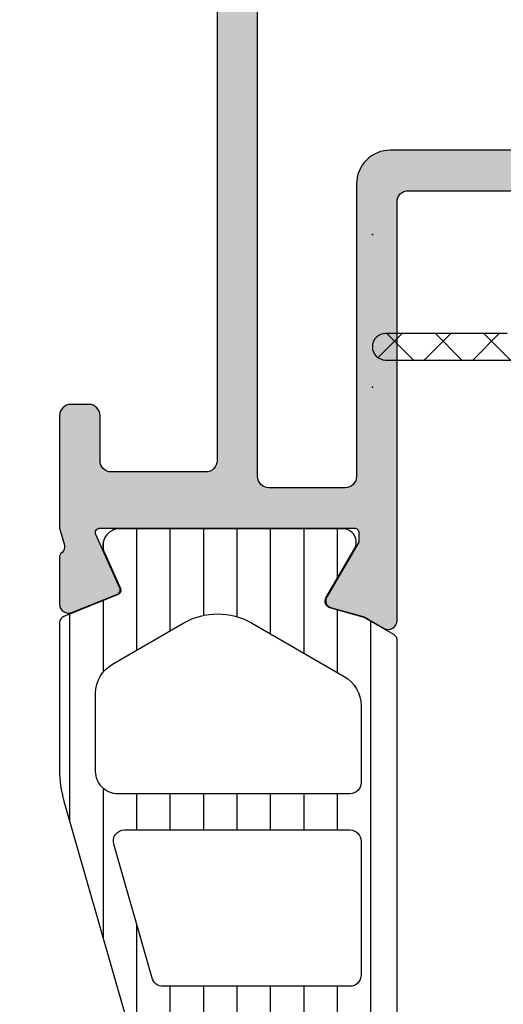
# Model space of a CAD drawing. Header units: millimetres. Extents: x 247761 to 294611, y 172579 to 236863.
# Tile 258 of 596: x 274294 to 274316, y 174659 to 174703. Entities that reach past the tile are written whole.
import ezdxf

# ---------------------------------------------------------------- set-up
doc = ezdxf.new("R2010")
doc.units = ezdxf.units.MM
doc.layers.add('FASÁDA DETAILNÍ', color=4, linetype='Continuous')
doc.layers.add('NOVA', color=240, linetype='Continuous')

# ---------------------------------------------------------------- blocks, each defined once
blk = doc.blocks.new('A$C69D17D4D')
at = {"layer": 'FASÁDA DETAILNÍ'}
h = blk.add_hatch(color=256, dxfattribs=at)
edge = h.paths.add_edge_path(flags=16)
edge.add_ellipse((-339.2001719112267, 1338.481925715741), major_axis=(-0.4999740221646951, 0), ratio=1, start_angle=-90.00297707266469, end_angle=0.0029770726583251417, ccw=False)
edge.add_line((-339.2001459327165, 1338.981899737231), (-321.2001459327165, 1338.981899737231))
edge.add_ellipse((-321.2001199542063, 1338.481925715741), major_axis=(-0.4999740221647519, 0), ratio=1, start_angle=179.9970229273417, end_angle=270.00297707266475, ccw=False)
edge.add_line((-320.7001459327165, 1338.481899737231), (-320.7001459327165, 1325.981899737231))
edge.add_ellipse((-321.2001677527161, 1325.981921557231), major_axis=(-0.5000218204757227, 0), ratio=1, start_angle=90.00250027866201, end_angle=179.9974997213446, ccw=False)
edge.add_line((-321.2001459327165, 1325.481899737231), (-333.8031969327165, 1325.481899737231))
edge.add_ellipse((-333.8031980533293, 1323.981900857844), major_axis=(-1.499998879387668, 0), ratio=1, start_angle=-90.00004280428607, end_angle=4.280428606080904e-05)
edge.add_line((-335.3031969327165, 1323.981899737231), (-335.3031969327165, 1310.981911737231))
edge.add_ellipse((-335.8031965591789, 1310.981911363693), major_axis=(-0.4999996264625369, 0), ratio=1, start_angle=89.99995719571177, end_angle=180.0000428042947, ccw=False)
edge.add_line((-335.8031969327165, 1310.481911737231), (-339.2001459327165, 1310.481911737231))
edge.add_ellipse((-339.2001463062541, 1310.981911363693), major_axis=(-0.49999962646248, 0), ratio=1, start_angle=-4.280429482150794e-05, end_angle=90.00004280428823, ccw=False)
edge.add_line((-339.7001459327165, 1310.981911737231), (-339.7001459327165, 1338.481899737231))
edge = h.paths.add_edge_path()
edge.add_line((-368.5001409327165, 1339.681911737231), (-368.5001409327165, 1336.681911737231))
edge.add_line((-368.5001409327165, 1336.681911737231), (-366.5001409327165, 1336.681911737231))
edge.add_arc((-366.5001149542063, 1337.181885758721), 0.4999740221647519, 269.9970229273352, 360.0029770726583)
edge.add_line((-366.0001409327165, 1337.181911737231), (-366.0001409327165, 1337.681911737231))
edge.add_line((-366.0001409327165, 1337.681911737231), (-367.0001409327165, 1337.681911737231))
edge.add_line((-367.0001409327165, 1337.681911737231), (-367.0001409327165, 1338.681911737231))
edge.add_arc((-366.0000768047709, 1338.681847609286), 1.000064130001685, 90.00367402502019, 179.9963259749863, ccw=False)
edge.add_line((-366.0001409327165, 1339.681911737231), (-362.0001409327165, 1339.681911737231))
edge.add_arc((-362.0001709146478, 1338.6818817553), 1.000029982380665, 0.0017177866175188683, 89.99828221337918, ccw=False)
edge.add_line((-361.0001409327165, 1338.681911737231), (-361.0001409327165, 1337.681911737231))
edge.add_line((-361.0001409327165, 1337.681911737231), (-362.0001409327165, 1337.681911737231))
edge.add_line((-362.0001409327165, 1337.681911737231), (-362.0001409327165, 1337.181911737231))
edge.add_arc((-361.500135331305, 1337.181917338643), 0.5000056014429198, 180.0006418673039, 269.9993581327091)
edge.add_line((-361.5001409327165, 1336.681911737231), (-358.7001379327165, 1336.681911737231))
edge.add_arc((-358.7001379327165, 1337.181911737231), 0.5, 270, 450)
edge.add_line((-358.7001379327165, 1337.681911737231), (-359.0001409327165, 1337.681911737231))
edge.add_arc((-359.0001302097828, 1338.181922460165), 0.5000107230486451, 180.0012287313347, 269.99877126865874, ccw=False)
edge.add_line((-359.5001409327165, 1338.181911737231), (-359.5001409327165, 1338.681911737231))
edge.add_arc((-359.000073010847, 1338.681843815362), 0.5000679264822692, 90.00778221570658, 179.9922177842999, ccw=False)
edge.add_line((-359.0001409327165, 1339.181911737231), (-347.7001459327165, 1339.181911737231))
edge.add_arc((-347.7001677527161, 1338.681889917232), 0.5000218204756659, 0.0025002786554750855, 89.99749972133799, ccw=False)
edge.add_line((-347.2001459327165, 1338.681911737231), (-347.2001459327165, 1338.181911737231))
edge.add_arc((-347.7000832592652, 1338.18184906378), 0.499937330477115, -90.0071827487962, 0.007182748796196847, ccw=False)
edge.add_line((-347.7001459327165, 1337.681911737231), (-348.0001489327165, 1337.681911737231))
edge.add_arc((-348.0000861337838, 1337.181848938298), 0.5000628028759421, 90.0071953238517, 179.9928046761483)
edge.add_line((-348.5001489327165, 1337.181911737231), (-348.5001489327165, 1332.681911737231))
edge.add_arc((-348.000143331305, 1332.681917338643), 0.5000056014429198, 180.0006418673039, 269.9993581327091)
edge.add_line((-348.0001489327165, 1332.181911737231), (-347.2001459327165, 1332.181911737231))
edge.add_arc((-347.2001199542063, 1332.681885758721), 0.4999740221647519, 269.9970229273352, 360.0029770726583)
edge.add_line((-346.7001459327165, 1332.681911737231), (-346.7001459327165, 1334.681911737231))
edge.add_arc((-346.200078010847, 1334.681843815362), 0.5000679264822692, 90.00778221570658, 179.9922177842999, ccw=False)
edge.add_line((-346.2001459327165, 1335.181911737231), (-345.7001459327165, 1335.181911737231))
edge.add_arc((-345.7000832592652, 1335.68184906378), 0.499937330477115, 269.9928172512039, 360.0071827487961)
edge.add_line((-345.2001459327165, 1335.681911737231), (-345.2001459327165, 1338.681911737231))
edge.add_arc((-344.7000908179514, 1338.681856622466), 0.5000551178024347, 90.00631499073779, 179.9936850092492, ccw=False)
edge.add_line((-344.7001459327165, 1339.181911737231), (-343.0001489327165, 1339.181911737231))
edge.add_arc((-343.0001170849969, 1337.681943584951), 1.499968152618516, -0.0012165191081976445, 90.0012165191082, ccw=False)
edge.add_line((-341.5001489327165, 1337.681911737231), (-341.5001489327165, 1311.681911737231))
edge.add_arc((-342.0001280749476, 1311.681890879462), 0.4999791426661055, -90.0023902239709, 0.002390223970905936, ccw=False)
edge.add_line((-342.0001489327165, 1311.181911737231), (-346.2001459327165, 1311.181911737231))
edge.add_arc((-346.200140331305, 1311.681917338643), 0.5000056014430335, 180.0006418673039, 269.9993581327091, ccw=False)
edge.add_line((-346.7001459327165, 1311.681911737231), (-346.7001459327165, 1313.681911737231))
edge.add_arc((-347.2001677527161, 1313.681889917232), 0.5000218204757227, 0.002500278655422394, 89.99749972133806)
edge.add_line((-347.2001459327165, 1314.181911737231), (-348.0001489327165, 1314.181911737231))
edge.add_arc((-348.0000963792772, 1313.681859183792), 0.5000525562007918, 90.006021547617, 179.993978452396)
edge.add_line((-348.5001489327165, 1313.681911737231), (-348.5001489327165, 1308.681910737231))
edge.add_line((-348.5001489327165, 1308.681910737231), (-348.2828279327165, 1307.924021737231))
edge.add_arc((-348.5712063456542, 1307.84133042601), 0.2999999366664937, -52.095185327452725, 16.000024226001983, ccw=False)
edge.add_arc((-348.2025957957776, 1307.367910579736), 0.3000001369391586, 127.9047180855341, 179.9999699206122)
edge.add_line((-348.5025959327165, 1307.367910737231), (-348.5025939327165, 1305.303763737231))
edge.add_arc((-348.1025945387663, 1305.303763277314), 0.3999993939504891, 179.9999341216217, 291.9737695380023)
edge.add_line((-347.9529219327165, 1304.932821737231), (-345.9296929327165, 1305.749182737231))
edge.add_arc((-346.0045295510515, 1305.934652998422), 0.1999993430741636, 291.9739078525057, 384.1410923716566)
edge.add_line((-345.8220219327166, 1306.016449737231), (-346.8903419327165, 1308.400134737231))
edge.add_arc((-346.7078338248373, 1308.481931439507), 0.1999997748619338, 89.18009939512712, 204.1410254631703, ccw=False)
edge.add_line((-346.7049719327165, 1308.681910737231), (-335.4008919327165, 1308.681911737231))
edge.add_arc((-335.3924602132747, 1308.490497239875), 0.1916001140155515, -1.0444500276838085, 92.52222189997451, ccw=False)
edge.add_line((-335.2008919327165, 1308.487004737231), (-335.2008919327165, 1308.066420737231))
edge.add_line((-335.2008919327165, 1308.066420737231), (-336.6326269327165, 1305.600808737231))
edge.add_arc((-336.3732899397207, 1305.449997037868), 0.2999997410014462, 149.8208038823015, 254.0000282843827)
edge.add_line((-336.4559809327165, 1305.161618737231), (-334.9638199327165, 1304.733747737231))
edge.add_line((-334.9638199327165, 1304.733747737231), (-334.1005449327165, 1304.235335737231))
edge.add_arc((-333.9005449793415, 1304.581745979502), 0.4000000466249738, 240.0000115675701, 359.9999652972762)
edge.add_line((-333.5005449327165, 1304.581745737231), (-333.5008919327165, 1308.689676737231))
edge.add_line((-333.5008919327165, 1308.689676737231), (-333.5031969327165, 1323.181733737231))
edge.add_arc((-333.0031970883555, 1323.181911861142), 0.4999998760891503, 89.99998216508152, 180.0204115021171, ccw=False)
edge.add_line((-333.0031969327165, 1323.681911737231), (-327.6001549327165, 1323.681911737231))
edge.add_arc((-327.6001545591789, 1323.181912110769), 0.49999962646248, -4.28042947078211e-05, 90.00004280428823, ccw=False)
edge.add_line((-327.1001549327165, 1323.181911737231), (-327.1001549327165, 1320.681911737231))
edge.add_arc((-326.6001553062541, 1320.681911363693), 0.4999996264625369, 179.9999571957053, 270.0000428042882)
edge.add_line((-326.6001549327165, 1320.181911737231), (-325.3001519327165, 1320.181911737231))
edge.add_arc((-325.3001310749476, 1320.681890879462), 0.4999791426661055, 269.9976097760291, 360.002390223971)
edge.add_line((-324.8001519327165, 1320.681911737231), (-324.8001519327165, 1321.181911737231))
edge.add_line((-324.8001519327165, 1321.181911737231), (-325.8001519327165, 1321.181911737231))
edge.add_line((-325.8001519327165, 1321.181911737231), (-325.8001519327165, 1322.681911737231))
edge.add_arc((-324.8001202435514, 1322.681880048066), 1.000031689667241, 90.00181559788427, 179.998184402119, ccw=False)
edge.add_line((-324.8001519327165, 1323.681911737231), (-320.8001519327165, 1323.681911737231))
edge.add_arc((-320.800221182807, 1322.681842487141), 1.00006925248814, 0.003967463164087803, 89.99603253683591, ccw=False)
edge.add_line((-319.8001519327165, 1322.681911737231), (-319.8001519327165, 1321.181911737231))
edge.add_line((-319.8001519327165, 1321.181911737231), (-320.8001519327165, 1321.181911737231))
edge.add_line((-320.8001519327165, 1321.181911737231), (-320.8001519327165, 1320.681911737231))
edge.add_arc((-320.3001779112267, 1320.681885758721), 0.4999740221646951, 179.9970229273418, 270.0029770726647)
edge.add_line((-320.3001519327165, 1320.181911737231), (-319.0001489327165, 1320.181911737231))
edge.add_arc((-319.0001545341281, 1320.681917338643), 0.5000056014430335, 270.0006418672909, 359.9993581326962)
edge.add_line((-318.5001489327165, 1320.681911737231), (-318.5001489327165, 1339.681911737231))
edge.add_arc((-320.0001196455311, 1339.681941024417), 1.499970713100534, 359.9988812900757, 450.00111870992)
edge.add_line((-320.0001489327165, 1341.181911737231), (-367.0001409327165, 1341.181911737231))
edge.add_arc((-367.0000805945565, 1339.681851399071), 1.500060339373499, 90.00230465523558, 179.9976953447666)
h = blk.add_hatch(dxfattribs=at)
h.set_pattern_fill('ANSI37', color=256, scale=0.48, angle=90, style=0)
h.set_pattern_definition([(135, (0, 0), (-1.077630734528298, -1.077630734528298), []), (225, (0, 0), (1.077630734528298, -1.077630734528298), [])])
edge = h.paths.add_edge_path()
edge.add_line((-325.7143073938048, 1315.852523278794), (-325.4870484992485, 1315.245465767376))
edge.add_arc((-325.1102123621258, 1315.345940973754), 0.3900009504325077, 194.9293687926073, 345.070631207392)
edge.add_line((-324.733376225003, 1315.245465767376), (-324.5061173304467, 1315.852523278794))
edge.add_arc((-324.1102123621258, 1315.745939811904), 0.4100009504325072, 375.06763367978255, 524.9323663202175, ccw=False)
edge.add_line((-323.7143073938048, 1315.852523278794), (-323.4870484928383, 1315.245465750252))
edge.add_arc((-323.1102123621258, 1315.345939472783), 0.390000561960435, 194.9291583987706, 345.0708416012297)
edge.add_line((-322.7333762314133, 1315.245465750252), (-322.5061173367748, 1315.85252326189))
edge.add_arc((-322.1102123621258, 1315.745941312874), 0.4100005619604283, 375.06742474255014, 524.9325713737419, ccw=False)
edge.add_line((-321.7143073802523, 1315.852523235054), (-321.4870523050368, 1315.245465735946))
edge.add_arc((-321.1101696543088, 1315.345952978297), 0.3900489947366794, 194.9293168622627, 359.9999999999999)
edge.add_line((-320.7201206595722, 1315.345952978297), (-320.7201206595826, 1315.745942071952))
edge.add_arc((-320.310120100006, 1315.745942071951), 0.4100005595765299, 400.3199356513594, 539.9999999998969, ccw=False)
edge.add_arc((-317.7178338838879, 1317.945911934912), 2.989972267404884, 220.3199378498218, 270.0013304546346)
edge.add_line((-317.7177644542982, 1314.955939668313), (-315.0459728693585, 1314.955940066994))
edge.add_arc((-315.045415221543, 1315.345940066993), 0.3900003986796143, 269.9180747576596, 305.6405699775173)
edge.add_line((-314.8181625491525, 1315.02899127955), (-315.076453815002, 1315.158642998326))
edge.add_arc((-315.9691955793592, 1313.380128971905), 1.990000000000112, 423.3452087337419, 450.6188691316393)
edge.add_arc((-316.0340424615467, 1319.38351156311), 4.013732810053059, 229.3588191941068, 270.618869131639, ccw=False)
edge.add_line((-318.6482659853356, 1316.337877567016), (-319.6744973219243, 1317.218744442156))
edge.add_arc((-319.9909953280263, 1316.850016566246), 0.4859333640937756, 409.3588191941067, 449.9999999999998)
edge.add_line((-319.9909953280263, 1317.33594993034), (-320.9885927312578, 1317.33594993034))
edge.add_arc((-320.9885927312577, 1316.84594993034), 0.4900000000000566, 450.0000000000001, 510.0000000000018)
edge.add_line((-321.4129451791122, 1317.09094993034), (-321.52841523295, 1316.89094993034))
edge.add_arc((-321.9700881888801, 1317.14594993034), 0.5099999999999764, 269.9999999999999, 330.0000000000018, ccw=False)
edge.add_line((-321.9700881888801, 1316.63594993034), (-324.2070980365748, 1316.63594993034))
edge.add_arc((-324.2070980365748, 1317.14594993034), 0.5100000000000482, 210.000000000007, 269.9999999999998, ccw=False)
edge.add_line((-324.6487709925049, 1316.89094993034), (-324.7642410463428, 1317.09094993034))
edge.add_arc((-325.1885934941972, 1316.84594993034), 0.4899999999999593, 390.000000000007, 449.9999999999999)
edge.add_line((-325.1885934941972, 1317.33594993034), (-326.5885912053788, 1317.33594993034))
edge.add_arc((-326.5885912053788, 1317.84594993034), 0.509999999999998, 179.9999999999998, 270, ccw=False)
edge.add_line((-327.0985912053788, 1317.84594993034), (-327.0985912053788, 1318.435950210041))
edge.add_line((-327.0985912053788, 1318.435950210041), (-327.8102127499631, 1318.43594925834))
edge.add_arc((-327.8102123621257, 1318.14594925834), 0.2900000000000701, 450.0000766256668, 540.0000000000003)
edge.add_line((-328.1002123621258, 1318.14594925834), (-328.1002123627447, 1317.845964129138))
edge.add_arc((-328.6100343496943, 1317.845782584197), 0.5098220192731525, 269.97571351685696, 360.0204027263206, ccw=False)
edge.add_line((-328.6102504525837, 1317.335960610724), (-334.0102134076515, 1317.335930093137))
edge.add_arc((-334.0102100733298, 1316.745931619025), 0.5899984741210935, 450.0003238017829, 630.0000000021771)
edge.add_line((-334.0102100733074, 1316.155933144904), (-328.1048018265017, 1316.155933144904))
edge.add_line((-328.1048018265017, 1316.155933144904), (-327.4480982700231, 1315.151178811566))
edge.add_arc((-327.1102105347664, 1315.345939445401), 0.3899997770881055, 209.9594211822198, 345.0702409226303)
edge.add_line((-326.7333762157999, 1315.245461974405), (-326.5061173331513, 1315.852523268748))
edge.add_arc((-326.1102123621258, 1315.745939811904), 0.4100009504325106, 375.0676336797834, 524.9323677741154, ccw=False)
h = blk.add_hatch(dxfattribs=at)
h.set_pattern_fill('ANSI37', color=256, scale=0.48, angle=90, style=0)
h.set_pattern_definition([(135, (-363.5001209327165, 1281.181939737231), (-1.077630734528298, -1.077630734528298), []), (225, (-363.5001209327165, 1281.181939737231), (1.077630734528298, -1.077630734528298), [])])
edge = h.paths.add_edge_path(flags=16)
edge.add_line((-364.1644149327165, 1277.780662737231), (-365.5572689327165, 1277.880406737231))
edge.add_arc((-365.6001264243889, 1277.281939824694), 0.5999995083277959, 85.90391948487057, 180.0000083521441)
edge.add_arc((-365.600126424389, 1277.281939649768), 0.5999995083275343, 179.9999916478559, 274.0960805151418)
edge.add_line((-365.5572689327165, 1276.683472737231), (-364.1644149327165, 1276.783216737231))
edge.add_arc((-364.2001294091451, 1277.281939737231), 0.5000001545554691, 274.0960644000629, 445.903935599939)
edge = h.paths.add_edge_path(flags=16)
edge.add_arc((-361.0001213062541, 1275.681943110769), 0.49999962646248, 89.99995719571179, 180.0000428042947)
edge.add_line((-361.5001209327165, 1275.681942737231), (-361.5001209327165, 1272.088257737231))
edge.add_arc((-361.0001205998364, 1272.088257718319), 0.5000003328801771, 179.9999978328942, 293.2180266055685)
edge.add_line((-360.8030049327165, 1271.628751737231), (-354.4719029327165, 1274.344629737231))
edge.add_arc((-354.6690188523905, 1274.804135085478), 0.4999998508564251, 293.2180817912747, 362.5001106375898)
edge.add_line((-354.1694949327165, 1274.825945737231), (-354.2078209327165, 1275.703752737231))
edge.add_arc((-354.7073445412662, 1275.681943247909), 0.4999994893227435, 2.499979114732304, 90.0000448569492)
edge.add_line((-354.7073449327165, 1276.181942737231), (-361.0001209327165, 1276.181942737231))
edge = h.paths.add_edge_path(flags=16)
edge.add_line((-355.5919589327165, 1301.235861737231), (-364.4888119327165, 1305.384531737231))
edge.add_arc((-364.7001210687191, 1304.931377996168), 0.4999998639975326, 64.99999208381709, 180.0000296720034)
edge.add_line((-365.2001209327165, 1304.931377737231), (-365.2001209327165, 1295.581942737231))
edge.add_arc((-364.7001213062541, 1295.581942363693), 0.4999996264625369, 179.9999571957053, 270.0000428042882)
edge.add_line((-364.7001209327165, 1295.081942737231), (-355.5761979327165, 1295.081942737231))
edge.add_arc((-355.5761980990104, 1295.581942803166), 0.5000000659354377, 270.0000190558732, 362.5000272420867)
edge.add_line((-355.0766739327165, 1295.603752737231), (-355.3037439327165, 1300.804516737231))
edge.add_arc((-355.8032693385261, 1300.782707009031), 0.500001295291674, 2.499997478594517, 64.99990801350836)
edge = h.paths.add_edge_path(flags=16)
edge.add_arc((-364.7001213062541, 1292.381943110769), 0.49999962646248, 89.99995719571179, 180.0000428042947)
edge.add_line((-365.2001209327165, 1292.381942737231), (-365.2001209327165, 1285.181942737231))
edge.add_arc((-364.7001213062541, 1285.181942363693), 0.4999996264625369, 179.9999571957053, 270.0000428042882)
edge.add_line((-364.7001209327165, 1284.681942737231), (-363.5001209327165, 1284.681942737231))
edge.add_arc((-363.5001194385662, 1282.681944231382), 1.999998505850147, -4.280428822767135e-05, 90.00004280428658, ccw=False)
edge.add_line((-361.5001209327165, 1282.681942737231), (-361.5001209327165, 1278.881942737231))
edge.add_arc((-361.0001213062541, 1278.881942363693), 0.4999996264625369, 179.9999571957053, 270.0000428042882)
edge.add_line((-361.0001209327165, 1278.381942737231), (-354.8470599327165, 1278.381942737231))
edge.add_arc((-354.8470600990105, 1278.881942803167), 0.500000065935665, 270.0000190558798, 362.5000272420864)
edge.add_line((-354.3475359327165, 1278.903752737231), (-354.5876709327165, 1284.403752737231))
edge.add_arc((-355.0871945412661, 1284.381943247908), 0.4999994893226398, 2.499979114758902, 90.00004485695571)
edge.add_line((-355.0871949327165, 1284.881942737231), (-360.4001209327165, 1284.881942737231))
edge.add_arc((-360.4001209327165, 1285.981942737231), 1.099999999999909, 90, 270, ccw=False)
edge.add_line((-360.4001209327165, 1287.081942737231), (-355.2269099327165, 1287.081942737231))
edge.add_arc((-355.2269100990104, 1287.581942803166), 0.5000000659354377, 270.0000190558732, 362.5000272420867)
edge.add_line((-354.7273859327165, 1287.603752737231), (-354.9369589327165, 1292.403752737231))
edge.add_arc((-355.4364825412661, 1292.381943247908), 0.4999994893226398, 2.499979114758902, 90.00004485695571)
edge.add_line((-355.4364829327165, 1292.881942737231), (-364.7001209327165, 1292.881942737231))
edge = h.paths.add_edge_path()
edge.add_line((-363.3136639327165, 1307.594995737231), (-354.5257979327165, 1303.497146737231))
edge.add_ellipse((-355.7936554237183, 1300.778221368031), major_axis=(-3.000002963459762, 0), ratio=1, start_angle=182.5000588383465, end_angle=244.99996937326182, ccw=False)
edge.add_line((-352.7965079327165, 1300.909082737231), (-352.7681739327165, 1300.260132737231))
edge.add_ellipse((-352.2686503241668, 1300.281942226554), major_axis=(-0.4999994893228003, 0), ratio=1, start_angle=2.499979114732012, end_angle=90.00004485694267)
edge.add_line((-352.2686499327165, 1299.781942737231), (-351.3001209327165, 1299.781942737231))
edge.add_ellipse((-351.3001208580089, 1299.681942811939), major_axis=(-0.09999992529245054, 0), ratio=1, start_angle=179.9999571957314, end_angle=270.0000428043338, ccw=False)
edge.add_line((-351.2001209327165, 1299.681942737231), (-351.2001209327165, 1299.081942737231))
edge.add_ellipse((-351.3001208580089, 1299.081942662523), major_axis=(-0.09999992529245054, 0), ratio=1, start_angle=89.99995719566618, end_angle=180.0000428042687, ccw=False)
edge.add_line((-351.3001209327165, 1298.981942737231), (-352.2031589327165, 1298.981942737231))
edge.add_ellipse((-352.2031587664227, 1298.481942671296), major_axis=(-0.5000000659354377, 0), ratio=1, start_angle=-89.99998094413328, end_angle=2.500027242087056)
edge.add_line((-352.7026829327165, 1298.460132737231), (-352.3088449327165, 1289.559838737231))
edge.add_ellipse((-351.8093336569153, 1289.581942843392), major_axis=(-0.5000001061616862, 0), ratio=1, start_angle=2.533769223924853, end_angle=90.00008298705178)
edge.add_line((-351.8093329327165, 1289.081942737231), (-351.2001209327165, 1289.081942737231))
edge.add_ellipse((-351.2001208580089, 1288.981942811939), major_axis=(-0.09999992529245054, 0), ratio=1, start_angle=179.9999571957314, end_angle=270.0000428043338, ccw=False)
edge.add_line((-351.1001209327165, 1288.981942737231), (-351.1001209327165, 1288.381942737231))
edge.add_ellipse((-351.2001208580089, 1288.381942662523), major_axis=(-0.0999999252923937, 0), ratio=1, start_angle=89.99995719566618, end_angle=180.0000428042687, ccw=False)
edge.add_line((-351.2001209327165, 1288.281942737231), (-351.7296829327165, 1288.281942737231))
edge.add_ellipse((-351.729683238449, 1287.7819422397), major_axis=(-0.500000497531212, 0), ratio=1, start_angle=-90.00003503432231, end_angle=2.533697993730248)
edge.add_line((-352.2291949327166, 1287.759838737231), (-351.7185389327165, 1276.219613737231))
edge.add_ellipse((-351.2190143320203, 1276.241423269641), major_axis=(-0.5000004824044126, 0), ratio=1, start_angle=2.499979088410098, end_angle=93.21705730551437)
edge.add_line((-351.1909549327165, 1275.742210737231), (-346.0572119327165, 1276.030773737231))
edge.add_ellipse((-346.1727673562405, 1276.441191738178), major_axis=(-0.4263754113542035, 0), ratio=1, start_angle=105.724854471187, end_angle=249.2410276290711)
edge.add_line((-346.0216439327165, 1276.839886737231), (-346.2542469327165, 1276.838646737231))
edge.add_line((-346.2542469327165, 1276.838646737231), (-348.1368259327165, 1276.540508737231))
edge.add_line((-348.1368259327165, 1276.540508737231), (-350.9861109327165, 1276.940934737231))
edge.add_ellipse((-350.9443603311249, 1277.238015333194), major_axis=(-0.2999999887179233, 0), ratio=1, start_angle=-34.59774638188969, end_angle=82.00025595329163, ccw=False)
edge.add_ellipse((-348.7217892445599, 1275.704901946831), major_axis=(-3.000047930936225, 0), ratio=1, start_angle=251.9915754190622, end_angle=325.4023587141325, ccw=False)
edge.add_line((-347.7943039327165, 1278.557980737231), (-345.5394129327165, 1277.924404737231))
edge.add_ellipse((-345.7003424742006, 1277.1491922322), major_axis=(-0.7917403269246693, 0), ratio=1, start_angle=186.7983462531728, end_angle=258.2723102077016, ccw=False)
edge.add_line((-344.9141689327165, 1277.242914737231), (-344.9129479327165, 1276.184704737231))
edge.add_ellipse((-346.09203415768, 1276.313828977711), major_axis=(-1.186135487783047, 0), ratio=1, start_angle=108.65557644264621, end_angle=173.750321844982, ccw=False)
edge.add_line((-345.7126149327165, 1275.190014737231), (-348.9539549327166, 1274.095681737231))
edge.add_line((-348.9539549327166, 1274.095681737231), (-357.0037499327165, 1271.205903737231))
edge.add_line((-357.0037499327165, 1271.205903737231), (-366.9016269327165, 1266.873094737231))
edge.add_ellipse((-367.0998969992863, 1267.332103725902), major_axis=(-0.500000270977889, 0), ratio=1, start_angle=0.0665763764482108, end_angle=113.36204948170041, ccw=False)
edge.add_line((-367.5998969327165, 1267.331522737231), (-367.6005319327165, 1267.878223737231))
edge.add_ellipse((-367.1005318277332, 1267.878804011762), major_axis=(-0.5000004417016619, 0), ratio=1, start_angle=-66.0791754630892, end_angle=0.0664945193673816, ccw=False)
edge.add_line((-367.3032689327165, 1268.335857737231), (-364.0992659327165, 1269.737613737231))
edge.add_ellipse((-364.5001202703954, 1270.653754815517), major_axis=(-0.9999993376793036, 0), ratio=1, start_angle=113.6316147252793, end_angle=180.0000528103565)
edge.add_line((-363.5001209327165, 1270.653755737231), (-363.5001209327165, 1275.881697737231))
edge.add_line((-363.5001209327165, 1275.881697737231), (-365.2995999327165, 1275.881706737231))
edge.add_line((-365.2995999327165, 1275.881706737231), (-365.4375419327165, 1275.366905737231))
edge.add_ellipse((-365.7146959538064, 1275.481670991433), major_axis=(-0.2999756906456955, 0), ratio=1, start_angle=67.49643330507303, end_angle=157.5062997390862, ccw=False)
edge.add_line((-365.8295089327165, 1275.204536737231), (-367.0996359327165, 1276.053703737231))
edge.add_ellipse((-366.5999151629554, 1276.91956792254), major_axis=(-0.9997207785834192, 0), ratio=1, start_angle=-0.007611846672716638, end_angle=60.00923930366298, ccw=False)
edge.add_line((-367.5996359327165, 1276.919700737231), (-367.5996049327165, 1277.644061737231))
edge.add_ellipse((-366.5998671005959, 1277.643853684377), major_axis=(-0.9997378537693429, 0), ratio=1, start_angle=299.9913249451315, end_angle=359.98807632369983, ccw=False)
edge.add_line((-367.0996049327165, 1278.509727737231), (-365.8295089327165, 1279.358894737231))
edge.add_ellipse((-365.7146970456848, 1279.081747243), major_axis=(-0.2999875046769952, 0), ratio=1, start_angle=202.4986038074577, end_angle=292.5024061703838, ccw=False)
edge.add_line((-365.4375419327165, 1279.196540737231), (-365.2995699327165, 1278.681724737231))
edge.add_line((-365.2995699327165, 1278.681724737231), (-363.5001209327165, 1278.681716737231))
edge.add_line((-363.5001209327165, 1278.681716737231), (-363.5001209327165, 1281.881943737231))
edge.add_ellipse((-363.8001207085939, 1281.881943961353), major_axis=(-0.2999997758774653, 0), ratio=1, start_angle=179.9999571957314, end_angle=270.0000428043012)
edge.add_line((-363.8001209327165, 1282.181943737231), (-367.1001169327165, 1282.181943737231))
edge.add_ellipse((-367.1001173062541, 1282.681943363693), major_axis=(-0.49999962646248, 0), ratio=1, start_angle=-4.280429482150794e-05, end_angle=90.00004280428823, ccw=False)
edge.add_line((-367.6001169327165, 1282.681943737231), (-367.6001169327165, 1309.579565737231))
edge.add_line((-367.6001169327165, 1309.579565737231), (-366.0497249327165, 1310.474683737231))
edge.add_ellipse((-365.7997248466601, 1310.041671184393), major_axis=(-0.4999999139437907, 0), ratio=1, start_angle=180.0000633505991, end_angle=300.0000170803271, ccw=False)
edge.add_line((-365.2997249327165, 1310.041671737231), (-363.6023539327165, 1310.041671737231))
edge.add_line((-363.6023539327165, 1310.041671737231), (-363.6023539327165, 1308.048149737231))
edge.add_ellipse((-363.1023536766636, 1308.04814938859), major_axis=(-0.500000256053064, 0), ratio=1, start_angle=-3.995126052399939e-05, end_angle=64.9998714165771)
h = blk.add_hatch(dxfattribs=at)
h.set_pattern_fill('ANSI37', color=256, scale=0.48, angle=90, style=0)
h.set_pattern_definition([(135, (-363.500120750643, 1281.181939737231), (-1.077630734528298, -1.077630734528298), []), (225, (-363.500120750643, 1281.181939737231), (1.077630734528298, -1.077630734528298), [])])
edge = h.paths.add_edge_path(flags=16)
edge.add_line((-364.1644147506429, 1277.780662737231), (-365.5572687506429, 1277.880406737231))
edge.add_arc((-365.6001262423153, 1277.281939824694), 0.5999995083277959, 85.90391948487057, 180.0000083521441)
edge.add_arc((-365.6001262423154, 1277.281939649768), 0.5999995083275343, 179.9999916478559, 274.0960805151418)
edge.add_line((-365.5572687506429, 1276.683472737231), (-364.1644147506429, 1276.783216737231))
edge.add_arc((-364.2001292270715, 1277.281939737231), 0.5000001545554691, 274.0960644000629, 445.903935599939)
edge = h.paths.add_edge_path(flags=16)
edge.add_arc((-361.0001211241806, 1275.681943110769), 0.49999962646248, 89.99995719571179, 180.0000428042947)
edge.add_line((-361.500120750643, 1275.681942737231), (-361.500120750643, 1272.088257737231))
edge.add_arc((-361.0001204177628, 1272.088257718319), 0.5000003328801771, 179.9999978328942, 293.2180266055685)
edge.add_line((-360.803004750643, 1271.628751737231), (-354.471902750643, 1274.344629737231))
edge.add_arc((-354.669018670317, 1274.804135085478), 0.4999998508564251, 293.2180817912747, 362.5001106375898)
edge.add_line((-354.169494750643, 1274.825945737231), (-354.207820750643, 1275.703752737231))
edge.add_arc((-354.7073443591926, 1275.681943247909), 0.4999994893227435, 2.499979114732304, 90.0000448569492)
edge.add_line((-354.707344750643, 1276.181942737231), (-361.000120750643, 1276.181942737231))
edge = h.paths.add_edge_path(flags=16)
edge.add_line((-355.591958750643, 1301.235861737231), (-364.488811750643, 1305.384531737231))
edge.add_arc((-364.7001208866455, 1304.931377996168), 0.4999998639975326, 64.99999208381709, 180.0000296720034)
edge.add_line((-365.200120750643, 1304.931377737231), (-365.200120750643, 1295.581942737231))
edge.add_arc((-364.7001211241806, 1295.581942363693), 0.4999996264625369, 179.9999571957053, 270.0000428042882)
edge.add_line((-364.700120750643, 1295.081942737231), (-355.576197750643, 1295.081942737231))
edge.add_arc((-355.5761979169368, 1295.581942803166), 0.5000000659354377, 270.0000190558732, 362.5000272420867)
edge.add_line((-355.076673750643, 1295.603752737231), (-355.303743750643, 1300.804516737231))
edge.add_arc((-355.8032691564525, 1300.782707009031), 0.500001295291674, 2.499997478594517, 64.99990801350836)
edge = h.paths.add_edge_path(flags=16)
edge.add_arc((-364.7001211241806, 1292.381943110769), 0.49999962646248, 89.99995719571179, 180.0000428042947)
edge.add_line((-365.200120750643, 1292.381942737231), (-365.200120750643, 1285.181942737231))
edge.add_arc((-364.7001211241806, 1285.181942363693), 0.4999996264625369, 179.9999571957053, 270.0000428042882)
edge.add_line((-364.700120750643, 1284.681942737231), (-363.500120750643, 1284.681942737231))
edge.add_arc((-363.5001192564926, 1282.681944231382), 1.999998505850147, -4.280428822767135e-05, 90.00004280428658, ccw=False)
edge.add_line((-361.500120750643, 1282.681942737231), (-361.500120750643, 1278.881942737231))
edge.add_arc((-361.0001211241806, 1278.881942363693), 0.4999996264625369, 179.9999571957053, 270.0000428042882)
edge.add_line((-361.000120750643, 1278.381942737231), (-354.847059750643, 1278.381942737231))
edge.add_arc((-354.8470599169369, 1278.881942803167), 0.500000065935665, 270.0000190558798, 362.5000272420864)
edge.add_line((-354.347535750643, 1278.903752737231), (-354.587670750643, 1284.403752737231))
edge.add_arc((-355.0871943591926, 1284.381943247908), 0.4999994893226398, 2.499979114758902, 90.00004485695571)
edge.add_line((-355.0871947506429, 1284.881942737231), (-360.4001207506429, 1284.881942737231))
edge.add_arc((-360.4001207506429, 1285.981942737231), 1.099999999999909, 90, 270, ccw=False)
edge.add_line((-360.4001207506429, 1287.081942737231), (-355.226909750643, 1287.081942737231))
edge.add_arc((-355.2269099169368, 1287.581942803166), 0.5000000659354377, 270.0000190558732, 362.5000272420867)
edge.add_line((-354.727385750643, 1287.603752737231), (-354.936958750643, 1292.403752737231))
edge.add_arc((-355.4364823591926, 1292.381943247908), 0.4999994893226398, 2.499979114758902, 90.00004485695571)
edge.add_line((-355.4364827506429, 1292.881942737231), (-364.700120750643, 1292.881942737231))
edge = h.paths.add_edge_path()
edge.add_line((-363.3136637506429, 1307.594995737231), (-354.5257977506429, 1303.497146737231))
edge.add_ellipse((-355.7936552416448, 1300.778221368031), major_axis=(-3.000002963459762, 0), ratio=1, start_angle=182.5000588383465, end_angle=244.99996937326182, ccw=False)
edge.add_line((-352.7965077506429, 1300.909082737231), (-352.768173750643, 1300.260132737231))
edge.add_ellipse((-352.2686501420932, 1300.281942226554), major_axis=(-0.4999994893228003, 0), ratio=1, start_angle=2.499979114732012, end_angle=90.00004485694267)
edge.add_line((-352.268649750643, 1299.781942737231), (-351.300120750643, 1299.781942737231))
edge.add_ellipse((-351.3001206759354, 1299.681942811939), major_axis=(-0.09999992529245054, 0), ratio=1, start_angle=179.9999571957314, end_angle=270.0000428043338, ccw=False)
edge.add_line((-351.200120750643, 1299.681942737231), (-351.200120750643, 1299.081942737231))
edge.add_ellipse((-351.3001206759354, 1299.081942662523), major_axis=(-0.09999992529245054, 0), ratio=1, start_angle=89.99995719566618, end_angle=180.0000428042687, ccw=False)
edge.add_line((-351.300120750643, 1298.981942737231), (-352.203158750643, 1298.981942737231))
edge.add_ellipse((-352.2031585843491, 1298.481942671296), major_axis=(-0.5000000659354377, 0), ratio=1, start_angle=-89.99998094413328, end_angle=2.500027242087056)
edge.add_line((-352.702682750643, 1298.460132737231), (-352.3088447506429, 1289.559838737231))
edge.add_ellipse((-351.8093334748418, 1289.581942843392), major_axis=(-0.5000001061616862, 0), ratio=1, start_angle=2.533769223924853, end_angle=90.00008298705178)
edge.add_line((-351.809332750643, 1289.081942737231), (-351.200120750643, 1289.081942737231))
edge.add_ellipse((-351.2001206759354, 1288.981942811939), major_axis=(-0.09999992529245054, 0), ratio=1, start_angle=179.9999571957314, end_angle=270.0000428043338, ccw=False)
edge.add_line((-351.100120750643, 1288.981942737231), (-351.100120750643, 1288.381942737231))
edge.add_ellipse((-351.2001206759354, 1288.381942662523), major_axis=(-0.0999999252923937, 0), ratio=1, start_angle=89.99995719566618, end_angle=180.0000428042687, ccw=False)
edge.add_line((-351.200120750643, 1288.281942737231), (-351.729682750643, 1288.281942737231))
edge.add_ellipse((-351.7296830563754, 1287.7819422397), major_axis=(-0.500000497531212, 0), ratio=1, start_angle=-90.00003503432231, end_angle=2.533697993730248)
edge.add_line((-352.229194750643, 1287.759838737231), (-351.7185387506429, 1276.219613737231))
edge.add_ellipse((-351.2190141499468, 1276.241423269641), major_axis=(-0.5000004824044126, 0), ratio=1, start_angle=2.499979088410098, end_angle=93.21705730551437)
edge.add_line((-351.190954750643, 1275.742210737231), (-346.057211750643, 1276.030773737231))
edge.add_ellipse((-346.1727671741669, 1276.441191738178), major_axis=(-0.4263754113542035, 0), ratio=1, start_angle=105.724854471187, end_angle=249.2410276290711)
edge.add_line((-346.021643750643, 1276.839886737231), (-346.2542467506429, 1276.838646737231))
edge.add_line((-346.2542467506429, 1276.838646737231), (-348.136825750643, 1276.540508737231))
edge.add_line((-348.136825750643, 1276.540508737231), (-350.986110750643, 1276.940934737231))
edge.add_ellipse((-350.9443601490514, 1277.238015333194), major_axis=(-0.2999999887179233, 0), ratio=1, start_angle=-34.59774638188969, end_angle=82.00025595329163, ccw=False)
edge.add_ellipse((-348.7217890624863, 1275.704901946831), major_axis=(-3.000047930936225, 0), ratio=1, start_angle=251.9915754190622, end_angle=325.4023587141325, ccw=False)
edge.add_line((-347.7943037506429, 1278.557980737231), (-345.539412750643, 1277.924404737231))
edge.add_ellipse((-345.700342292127, 1277.1491922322), major_axis=(-0.7917403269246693, 0), ratio=1, start_angle=186.7983462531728, end_angle=258.2723102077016, ccw=False)
edge.add_line((-344.9141687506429, 1277.242914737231), (-344.912947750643, 1276.184704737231))
edge.add_ellipse((-346.0920339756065, 1276.313828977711), major_axis=(-1.186135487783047, 0), ratio=1, start_angle=108.65557644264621, end_angle=173.750321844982, ccw=False)
edge.add_line((-345.712614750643, 1275.190014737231), (-348.953954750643, 1274.095681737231))
edge.add_line((-348.953954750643, 1274.095681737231), (-357.003749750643, 1271.205903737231))
edge.add_line((-357.003749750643, 1271.205903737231), (-366.9016267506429, 1266.873094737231))
edge.add_ellipse((-367.0998968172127, 1267.332103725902), major_axis=(-0.500000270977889, 0), ratio=1, start_angle=0.0665763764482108, end_angle=113.36204948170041, ccw=False)
edge.add_line((-367.599896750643, 1267.331522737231), (-367.600531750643, 1267.878223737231))
edge.add_ellipse((-367.1005316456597, 1267.878804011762), major_axis=(-0.5000004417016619, 0), ratio=1, start_angle=-66.0791754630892, end_angle=0.0664945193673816, ccw=False)
edge.add_line((-367.303268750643, 1268.335857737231), (-364.099265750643, 1269.737613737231))
edge.add_ellipse((-364.5001200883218, 1270.653754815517), major_axis=(-0.9999993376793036, 0), ratio=1, start_angle=113.6316147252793, end_angle=180.0000528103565)
edge.add_line((-363.500120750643, 1270.653755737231), (-363.500120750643, 1275.881697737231))
edge.add_line((-363.500120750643, 1275.881697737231), (-365.299599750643, 1275.881706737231))
edge.add_line((-365.299599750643, 1275.881706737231), (-365.4375417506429, 1275.366905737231))
edge.add_ellipse((-365.7146957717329, 1275.481670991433), major_axis=(-0.2999756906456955, 0), ratio=1, start_angle=67.49643330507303, end_angle=157.5062997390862, ccw=False)
edge.add_line((-365.829508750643, 1275.204536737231), (-367.099635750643, 1276.053703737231))
edge.add_ellipse((-366.5999149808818, 1276.91956792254), major_axis=(-0.9997207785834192, 0), ratio=1, start_angle=-0.007611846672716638, end_angle=60.00923930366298, ccw=False)
edge.add_line((-367.599635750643, 1276.919700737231), (-367.599604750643, 1277.644061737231))
edge.add_ellipse((-366.5998669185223, 1277.643853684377), major_axis=(-0.9997378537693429, 0), ratio=1, start_angle=299.9913249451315, end_angle=359.98807632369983, ccw=False)
edge.add_line((-367.099604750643, 1278.509727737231), (-365.829508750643, 1279.358894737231))
edge.add_ellipse((-365.7146968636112, 1279.081747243), major_axis=(-0.2999875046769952, 0), ratio=1, start_angle=202.4986038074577, end_angle=292.5024061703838, ccw=False)
edge.add_line((-365.4375417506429, 1279.196540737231), (-365.2995697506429, 1278.681724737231))
edge.add_line((-365.2995697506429, 1278.681724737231), (-363.500120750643, 1278.681716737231))
edge.add_line((-363.500120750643, 1278.681716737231), (-363.500120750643, 1281.881943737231))
edge.add_ellipse((-363.8001205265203, 1281.881943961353), major_axis=(-0.2999997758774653, 0), ratio=1, start_angle=179.9999571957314, end_angle=270.0000428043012)
edge.add_line((-363.800120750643, 1282.181943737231), (-367.1001167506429, 1282.181943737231))
edge.add_ellipse((-367.1001171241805, 1282.681943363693), major_axis=(-0.49999962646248, 0), ratio=1, start_angle=-4.280429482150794e-05, end_angle=90.00004280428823, ccw=False)
edge.add_line((-367.6001167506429, 1282.681943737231), (-367.6001167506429, 1309.579565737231))
edge.add_line((-367.6001167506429, 1309.579565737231), (-366.049724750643, 1310.474683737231))
edge.add_ellipse((-365.7997246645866, 1310.041671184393), major_axis=(-0.4999999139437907, 0), ratio=1, start_angle=180.0000633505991, end_angle=300.0000170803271, ccw=False)
edge.add_line((-365.299724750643, 1310.041671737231), (-363.602353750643, 1310.041671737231))
edge.add_line((-363.602353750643, 1310.041671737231), (-363.602353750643, 1308.048149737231))
edge.add_ellipse((-363.10235349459, 1308.04814938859), major_axis=(-0.500000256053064, 0), ratio=1, start_angle=-3.995126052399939e-05, end_angle=64.9998714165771)
h = blk.add_hatch(dxfattribs=at)
h.set_pattern_fill('ANSI31', color=256, scale=0.468, angle=45, style=0)
h.set_pattern_definition([(90, (-333.5001209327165, 1263.181939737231), (-1.4859, 3.33066907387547e-16), [])])
edge = h.paths.add_edge_path(flags=16)
edge.add_line((-335.8482209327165, 1281.270417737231), (-338.0709309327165, 1279.987055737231))
edge.add_ellipse((-339.0708033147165, 1281.718780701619), major_axis=(-1.999654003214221, 0), ratio=1, start_angle=60.00004577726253, end_angle=120.00150144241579, ccw=False)
edge.add_line((-340.0706289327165, 1279.987028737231), (-341.2001469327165, 1280.639156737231))
edge.add_ellipse((-339.7001438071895, 1283.237236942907), major_axis=(-3.00000502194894, 0), ratio=1, start_angle=16.000054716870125, end_angle=59.99998644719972, ccw=False)
edge.add_line((-342.5839329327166, 1282.410320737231), (-343.6365809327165, 1286.081342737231))
edge.add_ellipse((-343.1559499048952, 1286.219161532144), major_axis=(-0.5000002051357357, 0), ratio=1, start_angle=-90.00079895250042, end_angle=16.000007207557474, ccw=False)
edge.add_line((-343.1559429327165, 1286.719161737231), (-335.5981899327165, 1286.719051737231))
edge.add_ellipse((-335.5981997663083, 1286.219051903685), major_axis=(-0.4999998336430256, 0), ratio=1, start_angle=179.9991787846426, end_angle=269.99887315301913, ccw=False)
edge.add_line((-335.0981999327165, 1286.219044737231), (-335.0982559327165, 1282.569395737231))
edge.add_ellipse((-336.5982551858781, 1282.569435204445), major_axis=(-1.499999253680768, 0), ratio=1, start_angle=120.00152725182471, end_angle=179.9984924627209, ccw=False)
edge = h.paths.add_edge_path(flags=16)
edge.add_line((-335.5981719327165, 1288.319053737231), (-343.9015019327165, 1288.319180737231))
edge.add_ellipse((-343.9014936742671, 1288.819181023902), major_axis=(-0.5000002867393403, 0), ratio=1, start_angle=15.99994393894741, end_angle=89.99905365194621, ccw=False)
edge.add_line((-344.3821249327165, 1288.681362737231), (-346.0890519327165, 1294.634124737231))
edge.add_ellipse((-345.6084212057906, 1294.7719437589), major_axis=(-0.4999999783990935, 0), ratio=1, start_angle=-90.0009480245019, end_angle=16.000041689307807, ccw=False)
edge.add_line((-345.6084129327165, 1295.271943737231), (-335.5980589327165, 1295.271773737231))
edge.add_ellipse((-335.5980711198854, 1294.77177355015), major_axis=(-0.5000001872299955, 0), ratio=1, start_angle=179.9991047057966, end_angle=269.99860345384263, ccw=False)
edge.add_line((-335.0980709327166, 1294.771765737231), (-335.0981609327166, 1288.819045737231))
edge.add_ellipse((-335.5981612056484, 1288.819054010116), major_axis=(-0.5000002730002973, 0), ratio=1, start_angle=89.99877076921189, end_angle=179.999051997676, ccw=False)
edge = h.paths.add_edge_path(flags=16)
edge.add_line((-346.1472079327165, 1302.636077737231), (-342.9708179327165, 1304.469966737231))
edge.add_ellipse((-341.4708180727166, 1301.87188698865), major_axis=(-3.000002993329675, 0), ratio=1, start_angle=239.998508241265, end_angle=299.9999639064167, ccw=False)
edge.add_line((-339.9707489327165, 1304.469926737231), (-335.8478659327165, 1302.089431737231))
edge.add_ellipse((-336.5979015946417, 1300.790413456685), major_axis=(-1.500000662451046, 0), ratio=1, start_angle=179.9984828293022, end_angle=239.99844168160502, ccw=False)
edge.add_line((-335.0979009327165, 1300.790373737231), (-335.0979919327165, 1297.371759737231))
edge.add_ellipse((-335.5979914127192, 1297.371773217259), major_axis=(-0.4999994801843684, 0), ratio=1, start_angle=89.99856531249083, end_angle=179.9984553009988, ccw=False)
edge.add_line((-335.5980039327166, 1296.871773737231), (-345.8973189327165, 1296.871954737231))
edge.add_ellipse((-345.8973005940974, 1297.871955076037), major_axis=(-1.000000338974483, 0), ratio=1, start_angle=-0.0015275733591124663, end_angle=89.99894927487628, ccw=False)
edge.add_line((-346.8973009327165, 1297.871981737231), (-346.8972079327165, 1301.337079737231))
edge.add_ellipse((-345.3972077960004, 1301.337039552), major_axis=(-1.500000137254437, 0), ratio=1, start_angle=300.0000030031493, end_angle=359.99846503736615, ccw=False)
edge = h.paths.add_edge_path()
edge.add_line((-348.4970759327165, 1304.483883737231), (-348.4972979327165, 1297.930820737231))
edge.add_arc((-343.4973002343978, 1297.930653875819), 4.999997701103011, 179.998087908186, 196.0000237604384)
edge.add_line((-348.3036059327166, 1296.552465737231), (-344.0349949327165, 1281.666047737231))
edge.add_arc((-344.5156252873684, 1281.528229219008), 0.4999994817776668, -90.00007395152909, 15.999997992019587, ccw=False)
edge.add_line((-344.5156259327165, 1281.028229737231), (-348.3989999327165, 1281.028229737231))
edge.add_arc((-348.3990199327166, 1280.028229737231), 1.0000000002, 89.99885408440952, 269.9988540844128)
edge.add_line((-348.3990399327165, 1279.028229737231), (-343.7007039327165, 1279.028041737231))
edge.add_line((-343.7007039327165, 1279.028041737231), (-343.7007039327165, 1278.871989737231))
edge.add_arc((-343.4007039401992, 1278.871989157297), 0.2999999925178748, 179.9998892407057, 248.0261541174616)
edge.add_line((-343.5129589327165, 1278.593782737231), (-341.1010569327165, 1277.620595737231))
edge.add_arc((-341.1758935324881, 1277.435124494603), 0.2000002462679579, -24.140982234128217, 68.02620228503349, ccw=False)
edge.add_line((-340.9933849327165, 1277.353327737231), (-341.7098849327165, 1275.754642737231))
edge.add_arc((-341.025479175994, 1275.447904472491), 0.7499997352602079, 155.8589415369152, 270.0000185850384)
edge.add_line((-341.0254789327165, 1274.697904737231), (-335.9179299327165, 1274.697904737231))
edge.add_arc((-335.9179300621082, 1275.297904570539), 0.5999998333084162, 270.0000123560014, 390.1429248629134)
edge.add_line((-335.3990649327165, 1275.599199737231), (-336.6602809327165, 1277.771156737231))
edge.add_arc((-336.4008482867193, 1277.921805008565), 0.3000003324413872, 106.0000690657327, 210.1430306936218, ccw=False)
edge.add_line((-336.4835399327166, 1278.210183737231), (-334.9690679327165, 1278.644450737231))
edge.add_line((-334.9690679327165, 1278.644450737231), (-333.6482959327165, 1279.406998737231))
edge.add_arc((-333.798296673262, 1279.666805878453), 0.2999999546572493, 300.0001683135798, 362.4633047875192)
edge.add_line((-333.4985739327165, 1279.679699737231), (-333.4985739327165, 1303.669353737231))
edge.add_arc((-333.7979096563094, 1303.689308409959), 0.3000001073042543, 356.1861237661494, 419.9998522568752)
edge.add_line((-333.6479089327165, 1303.949115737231), (-334.9687149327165, 1304.711683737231))
edge.add_line((-334.9687149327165, 1304.711683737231), (-336.4831859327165, 1305.145950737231))
edge.add_arc((-336.4004947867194, 1305.434329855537), 0.3000005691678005, 149.8570816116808, 254.0000432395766, ccw=False)
edge.add_line((-336.6599279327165, 1305.584977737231), (-335.3987119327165, 1307.756933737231))
edge.add_arc((-335.9175773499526, 1308.058229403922), 0.6000003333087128, 329.8570476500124, 449.9999601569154)
edge.add_line((-335.9175769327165, 1308.658229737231), (-345.8211769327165, 1308.658229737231))
edge.add_arc((-345.821177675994, 1307.908229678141), 0.7500000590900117, 89.99994321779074, 204.1410202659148)
edge.add_line((-346.5055839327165, 1307.601491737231), (-345.7890839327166, 1306.002806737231))
edge.add_arc((-345.971592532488, 1305.921009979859), 0.2000002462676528, -68.02620228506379, 24.140982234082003, ccw=False)
edge.add_line((-345.8967559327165, 1305.735538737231), (-348.3093309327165, 1304.762079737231))
edge.add_arc((-348.1970767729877, 1304.483873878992), 0.2999991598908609, 111.9737385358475, 179.9981172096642)
for points in [[(-341.5001489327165, 1337.681911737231), (-341.5001489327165, 1311.681911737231), (-341.5001489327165, 1311.681911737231, -0.414238), (-342.0001489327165, 1311.181911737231), (-346.2001459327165, 1311.181911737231), (-346.2001459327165, 1311.181911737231, -0.414207), (-346.7001459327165, 1311.681911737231), (-346.7001459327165, 1313.681911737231), (-346.7001459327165, 1313.681911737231, 0.414188), (-347.2001459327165, 1314.181911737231), (-348.0001489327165, 1314.181911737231), (-348.0001489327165, 1314.181911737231, 0.414152), (-348.5001489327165, 1313.681911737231), (-348.5001489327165, 1308.681910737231), (-348.2828279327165, 1307.924021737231), (-348.2828279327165, 1307.924021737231, -0.306185), (-348.3869009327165, 1307.604620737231, 0.231306), (-348.5025959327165, 1307.367910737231), (-348.5025939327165, 1305.303763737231), (-348.5025939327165, 1305.303763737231, 0.531563), (-347.9529219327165, 1304.932821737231), (-345.9296929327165, 1305.749182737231), (-345.9296929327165, 1305.749182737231, 0.425336), (-345.8220219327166, 1306.016449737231), (-346.8903419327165, 1308.400134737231), (-346.8903419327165, 1308.400134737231, -0.548397), (-346.7049719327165, 1308.681910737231), (-335.4008919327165, 1308.681911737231), (-335.4008919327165, 1308.681911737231, -0.432566), (-335.2008919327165, 1308.487004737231), (-335.2008919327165, 1308.066420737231), (-336.6326269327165, 1305.600808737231), (-336.6326269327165, 1305.600808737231, 0.488701), (-336.4559809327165, 1305.161618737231), (-334.9638199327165, 1304.733747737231), (-334.1005449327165, 1304.235335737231), (-334.1005449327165, 1304.235335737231, 0.57735), (-333.5005449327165, 1304.581745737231), (-333.5008919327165, 1308.689676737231), (-333.5031969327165, 1323.181733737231), (-333.5031969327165, 1323.181733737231, -0.414318), (-333.0031969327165, 1323.681911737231), (-327.6001549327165, 1323.681911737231)], [(-333.4985739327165, 1279.679699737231), (-333.4985739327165, 1303.669353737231), (-333.4985739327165, 1303.669353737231, 0.285866), (-333.6479089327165, 1303.949115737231), (-334.9687149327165, 1304.711683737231), (-336.4831859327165, 1305.145950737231), (-336.4831859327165, 1305.145950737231, -0.488505), (-336.6599279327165, 1305.584977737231), (-335.3987119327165, 1307.756933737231), (-335.3987119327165, 1307.756933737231, 0.578182), (-335.9175769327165, 1308.658229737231), (-345.8211769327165, 1308.658229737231), (-345.8211769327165, 1308.658229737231, 0.543753), (-346.5055839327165, 1307.601491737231), (-345.7890839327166, 1306.002806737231), (-345.7890839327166, 1306.002806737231, -0.425336), (-345.8967559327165, 1305.735538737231), (-348.3093309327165, 1304.762079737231), (-348.3093309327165, 1304.762079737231, 0.305847), (-348.4970759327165, 1304.483883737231), (-348.4970759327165, 1304.483883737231), (-348.4972979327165, 1297.930820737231), (-348.4972979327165, 1297.930820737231, 0.0699353), (-348.3036059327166, 1296.552465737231), (-344.0349949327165, 1281.666047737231)]]:
    blk.add_lwpolyline(points, format="xyb", dxfattribs=at)
at = {"layer": 'FASÁDA DETAILNÍ', "extrusion": (0, 0, -1)}
for points in [[(339.7001459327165, 1338.481899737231, 0.414244), (339.2001459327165, 1338.981899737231), (321.2001459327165, 1338.981899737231), (321.2001459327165, 1338.981899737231, 0.414244), (320.7001459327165, 1338.481899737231), (320.7001459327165, 1325.981899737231), (320.7001459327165, 1325.981899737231, 0.414188), (321.2001459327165, 1325.481899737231), (333.8031969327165, 1325.481899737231), (333.8031969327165, 1325.481899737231, -0.414214), (335.3031969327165, 1323.981899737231), (335.3031969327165, 1310.981911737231), (335.3031969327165, 1310.981911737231, 0.414214), (335.8031969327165, 1310.481911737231), (339.2001459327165, 1310.481911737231), (339.2001459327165, 1310.481911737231, 0.414214), (339.7001459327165, 1310.981911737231), (339.7001459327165, 1338.481899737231)], [(346.1472079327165, 1302.636077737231), (342.9708179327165, 1304.469966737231), (342.9708179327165, 1304.469966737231, 0.267956), (339.9707489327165, 1304.469926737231), (335.8478659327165, 1302.089431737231), (335.8478659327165, 1302.089431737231, 0.267949), (335.0979009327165, 1300.790373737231), (335.0979919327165, 1297.371759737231), (335.0979919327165, 1297.371759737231, 0.414213), (335.5980039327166, 1296.871773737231), (345.8973189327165, 1296.871954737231), (345.8973189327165, 1296.871954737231, 0.414216), (346.8973009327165, 1297.871981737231), (346.8972079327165, 1301.337079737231), (346.8972079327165, 1301.337079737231, 0.267942), (346.1472079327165, 1302.636077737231)], [(335.5981719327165, 1288.319053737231), (343.9015019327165, 1288.319180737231), (343.9015019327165, 1288.319180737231, 0.334591), (344.3821249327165, 1288.681362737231), (346.0890519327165, 1294.634124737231), (346.0890519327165, 1294.634124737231, 0.498587), (345.6084129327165, 1295.271943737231), (335.5980589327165, 1295.271773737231), (335.5980589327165, 1295.271773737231, 0.414211), (335.0980709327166, 1294.771765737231), (335.0981609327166, 1288.819045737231), (335.0981609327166, 1288.819045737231, 0.414215), (335.5981719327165, 1288.319053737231)]]:
    blk.add_lwpolyline(points, format="xyb", close=True, dxfattribs=at)
at = {"layer": 'FASÁDA DETAILNÍ', "color": 7}
blk.add_lwpolyline([(-328.6102504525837, 1317.335960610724), (-334.0102134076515, 1317.335930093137, 0.999997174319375), (-334.0102100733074, 1316.155933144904), (-328.1048018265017, 1316.155933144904)], format="xyb", dxfattribs=at)
at = {"layer": 'FASÁDA DETAILNÍ'}
for p in [(-334.600121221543, 1321.735940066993), (-334.600121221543, 1314.955940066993)]:
    blk.add_point(p, dxfattribs=at)

msp = doc.modelspace()

# ---------------------------------------------------------------- block references
at = {"layer": 'NOVA', "ltscale": 300}
msp.add_blockref('A$C69D17D4D', (274644.5174331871, 173371.2585875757), dxfattribs=at)

doc.saveas('drawing.dxf')
